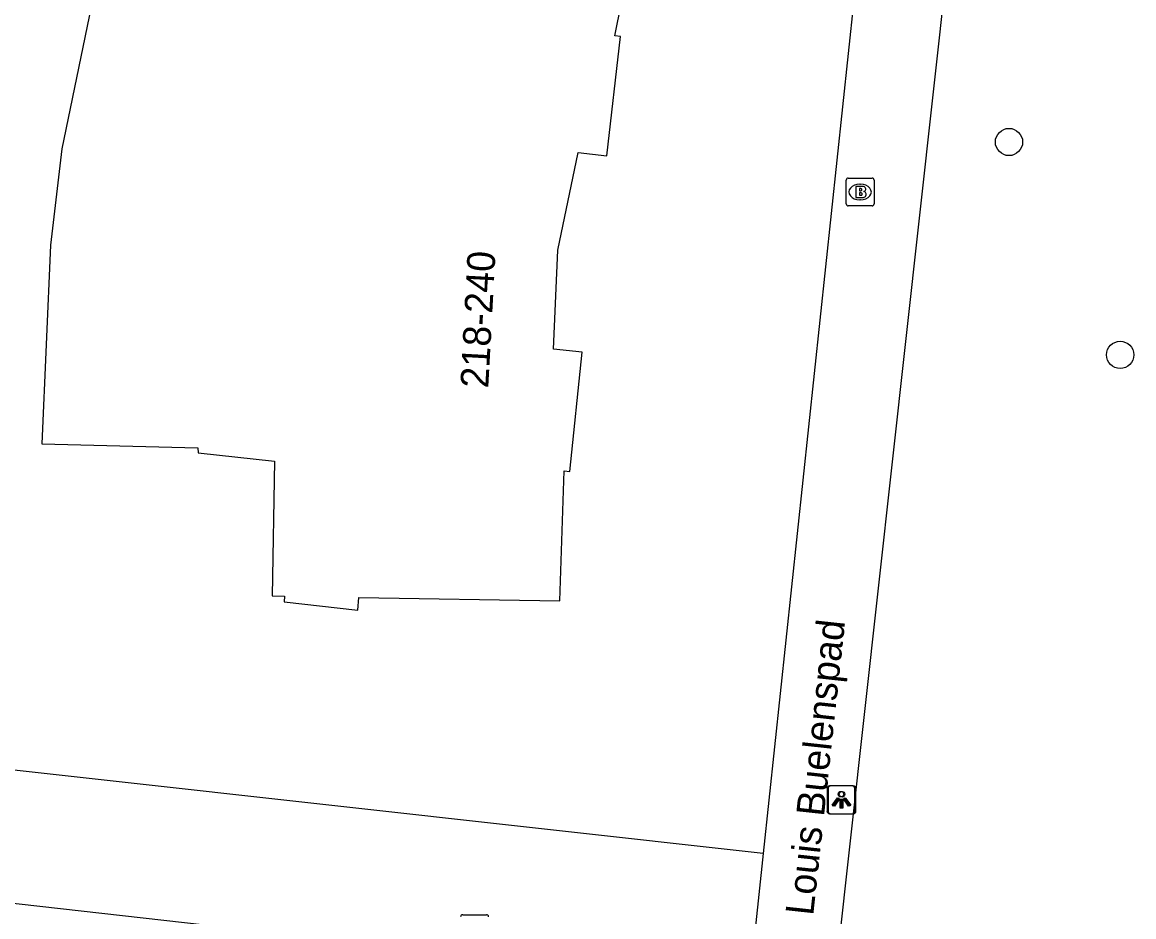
# Model space of a CAD drawing. Extents: x 162026 to 163499, y 387297 to 388169.
# Drawn here: x 162540.44 to 162580.25, y 387842.11 to 387874.15 of the extents above; entities that cross this region are included whole.
import ezdxf

# ---------------------------------------------------------------- set-up
doc = ezdxf.new("R2010")
doc.units = 0
for name, color, linetype in [('IMGEO_Boom', 7, 'Continuous'), ('IMGEO_Brandkraan', 7, 'Continuous'), ('IMGEO_Groenvoorziening', 7, 'Continuous'), ('IMGEO_Lichtpunt', 7, 'Continuous'), ('IMGEO_Openbare_ruimte_label', 7, 'Continuous'), ('IMGEO_Pand', 7, 'Continuous'), ('IMGEO_Pand_nummerreeks', 7, 'Continuous'), ('IMGEO_Rioolput', 7, 'Continuous'), ('IMGEO_Voetpad_open', 7, 'Continuous')]:
    doc.layers.add(name, color=color, linetype=linetype)

msp = doc.modelspace()

# ---------------------------------------------------------------- linework, layer by layer
at = {"layer": 'IMGEO_Boom'}
for centre in [(162575.785, 387869.863), (162579.765, 387862.235)]:
    msp.add_circle(centre, 0.489, dxfattribs=at)
at = {"layer": 'IMGEO_Brandkraan'}
for p, q in [((162570.027, 387868.572), (162570.879, 387868.572)), ((162569.952, 387867.646), (162569.952, 387868.498)), ((162570.44, 387868.352), (162570.465, 387868.352)), ((162570.953, 387868.498), (162570.953, 387867.646)), ((162570.463, 387867.792), (162570.438, 387867.792)), ((162570.879, 387867.572), (162570.027, 387867.572))]:
    msp.add_line(p, q, dxfattribs=at)
for points in [[(162570.027, 387868.572), (162570.879, 387868.572)], [(162569.952, 387867.646), (162569.952, 387868.498)], [(162570.3, 387868.272), (162570.3, 387867.872), (162570.513, 387867.872)], [(162570.531, 387868.272), (162570.3, 387868.272)], [(162570.479, 387868.191), (162570.425, 387868.191), (162570.425, 387868.115)], [(162570.425, 387868.115), (162570.478, 387868.115)], [(162570.953, 387868.498), (162570.953, 387867.646)], [(162570.487, 387868.039), (162570.425, 387868.039), (162570.425, 387867.958)], [(162570.425, 387867.958), (162570.487, 387867.958)], [(162570.879, 387867.572), (162570.027, 387867.572)]]:
    msp.add_lwpolyline(points, dxfattribs=at)
for centre, radius, start, end in [((162570.029, 387868.496), 0.0765, 91.552, 178.448), ((162570.029, 387868.496), 0.0765, 91.552, 178.448), ((162570.877, 387868.496), 0.0765, 1.552, 88.448), ((162570.877, 387868.496), 0.0765, 1.552, 88.448), ((162570.48, 387868.153), 0.0379, 267.8285, 90.9355), ((162570.535, 387868.127), 0.145, 59.4692, 91.5367), ((162570.56, 387868.174), 0.0922, 285.5137, 58.1501), ((162570.488, 387867.998), 0.0404, 269.8759, 90.5077), ((162570.519, 387868.123), 0.251, 268.6676, 293.5347), ((162570.565, 387867.982), 0.105, 301.3115, 78.989), ((162570.029, 387867.648), 0.0765, 181.552, 268.448), ((162570.029, 387867.648), 0.0765, 181.552, 268.448), ((162570.877, 387867.648), 0.0765, 271.552, 358.448), ((162570.877, 387867.648), 0.0765, 271.552, 358.448)]:
    msp.add_arc(centre, radius, start, end, dxfattribs=at)
for centre, major_axis, ratio, start_param, end_param in [((162570.439, 387868.072), (-0.387, 0.002), 0.722429, 4.712389, 7.853982), ((162570.464, 387868.072), (-0.39, 0.002), 0.717154, 1.570796, 4.712389)]:
    msp.add_ellipse(centre, major_axis=major_axis, ratio=ratio, start_param=start_param, end_param=end_param, dxfattribs=at)
at = {"layer": 'IMGEO_Groenvoorziening'}
msp.add_lwpolyline([(162566.979, 387844.372), (162535.426, 387847.879)], dxfattribs=at)
at = {"layer": 'IMGEO_Lichtpunt'}
for p, q in [((162569.266, 387846.699), (162569.266, 387845.892)), ((162569.266, 387846.699), (162569.266, 387845.892)), ((162569.304, 387846.698), (162569.304, 387845.891)), ((162569.304, 387846.698), (162569.304, 387845.891)), ((162570.168, 387846.794), (162569.36, 387846.794)), ((162570.168, 387846.794), (162569.36, 387846.794)), ((162570.206, 387846.793), (162569.398, 387846.793)), ((162570.206, 387846.793), (162569.398, 387846.793)), ((162570.262, 387845.892), (162570.262, 387846.699)), ((162570.262, 387845.892), (162570.262, 387846.699)), ((162570.3, 387845.891), (162570.3, 387846.698)), ((162570.3, 387845.891), (162570.3, 387846.698)), ((162569.36, 387845.798), (162570.168, 387845.798)), ((162569.36, 387845.798), (162570.168, 387845.798)), ((162569.398, 387845.797), (162570.206, 387845.797)), ((162569.398, 387845.797), (162570.206, 387845.797))]:
    msp.add_line(p, q, dxfattribs=at)
for points in [[(162569.64, 387846.363), (162569.679, 387846.335), (162569.491, 387846.073), (162569.453, 387846.1), (162569.64, 387846.363)], [(162569.678, 387846.362), (162569.717, 387846.334), (162569.529, 387846.072), (162569.491, 387846.099), (162569.678, 387846.362)], [(162569.742, 387846.315), (162569.789, 387846.315), (162569.789, 387845.993), (162569.742, 387845.993), (162569.742, 387846.315)], [(162569.78, 387846.314), (162569.827, 387846.314), (162569.827, 387845.992), (162569.78, 387845.992), (162569.78, 387846.314)], [(162569.852, 387846.335), (162569.89, 387846.362), (162570.077, 387846.1), (162570.038, 387846.072), (162569.852, 387846.335)], [(162569.89, 387846.334), (162569.928, 387846.361), (162570.115, 387846.099), (162570.076, 387846.071), (162569.89, 387846.334)]]:
    msp.add_lwpolyline(points, dxfattribs=at)
for centre in [(162569.765, 387846.497), (162569.803, 387846.496)]:
    msp.add_circle(centre, 0.0994, dxfattribs=at)
for centre, start, end in [((162569.36, 387846.699), 90, 180), ((162569.36, 387846.699), 90, 180), ((162569.398, 387846.698), 90, 180), ((162569.398, 387846.698), 90, 180), ((162570.168, 387846.699), 0, 90), ((162570.168, 387846.699), 0, 90), ((162570.206, 387846.698), 0, 90), ((162570.206, 387846.698), 0, 90), ((162569.36, 387845.892), 180, 270), ((162569.36, 387845.892), 180, 270), ((162569.398, 387845.891), 180, 270), ((162569.398, 387845.891), 180, 270), ((162570.168, 387845.892), 270, 0), ((162570.168, 387845.892), 270, 360), ((162570.206, 387845.891), 270, 0), ((162570.206, 387845.891), 270, 360)]:
    msp.add_arc(centre, 0.0946, start, end, dxfattribs=at)
at = {"layer": 'IMGEO_Pand'}
for points in [[(162552.49, 387853.546), (162559.699, 387853.419), (162559.85, 387858.077), (162560.048, 387858.056), (162560.492, 387862.334), (162559.467, 387862.439), (162559.622, 387865.983), (162560.347, 387869.489), (162561.373, 387869.369), (162561.863, 387873.644), (162561.664, 387873.665), (162562.588, 387878.232)], [(162543.29, 387876.57), (162541.853, 387869.615), (162541.451, 387866.166), (162541.14, 387859.055), (162546.728, 387858.908), (162546.735, 387858.729), (162549.471, 387858.43), (162549.386, 387853.6), (162549.836, 387853.593), (162549.82, 387853.394), (162552.455, 387853.096), (162552.49, 387853.546)]]:
    msp.add_lwpolyline(points, dxfattribs=at)
at = {"layer": 'IMGEO_Rioolput'}
msp.add_line((162556.215, 387842.18), (162557.067, 387842.18), dxfattribs=at)
msp.add_lwpolyline([(162556.215, 387842.18), (162557.067, 387842.18)], dxfattribs=at)
for centre, start, end in [((162556.217, 387842.104), 91.552, 178.448), ((162556.217, 387842.104), 91.552, 178.448), ((162557.065, 387842.104), 1.552, 88.448), ((162557.065, 387842.104), 1.552, 88.448)]:
    msp.add_arc(centre, 0.0765, start, end, dxfattribs=at)
at = {"layer": 'IMGEO_Voetpad_open'}
for points in [[(162576.522, 387902.813), (162569.613, 387840.51)], [(162571.243, 387884.509), (162566.979, 387844.372)], [(162566.979, 387844.372), (162566.691, 387841.658)], [(162536.725, 387842.977), (162564.432, 387839.842)]]:
    msp.add_lwpolyline(points, dxfattribs=at)

# ---------------------------------------------------------------- texts
at = {"layer": 'IMGEO_Openbare_ruimte_label'}
msp.add_text('Louis Buelenspad', height=1, rotation=83.8052, dxfattribs=at).set_placement((162568.769, 387842.126))
at = {"layer": 'IMGEO_Pand_nummerreeks'}
msp.add_text('218-240', height=1, rotation=86.9231, dxfattribs=at).set_placement((162557.13, 387861.03))

doc.saveas('drawing.dxf')
